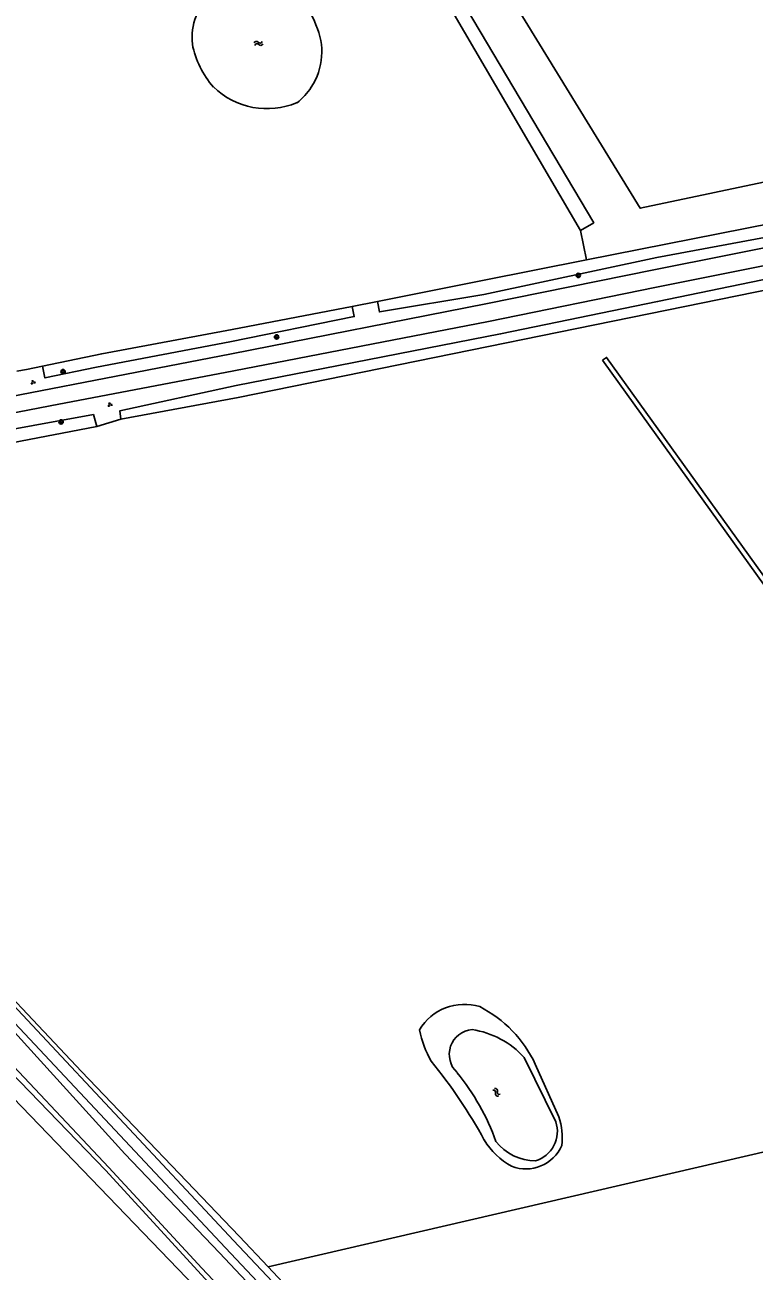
# Model space of a CAD drawing. Extents: x 126000 to 131009, y 393000 to 395500.
# Drawn here: x 129938.2 to 130072.2, y 394728 to 394956.9 of the extents above; entities that cross this region are included whole.
import ezdxf

# ---------------------------------------------------------------- set-up
doc = ezdxf.new("R2010")
doc.units = 0
for name, color, linetype in [('gg-afsc-draadraster', 7, 'Continuous'), ('gg-knt-bronhoudergrens', 7, 'Continuous'), ('gg-knt-onverhard', 7, 'Continuous'), ('gg-knt-verharding', 7, 'Continuous'), ('gg-kntw-bovenkant insteek waterloop', 7, 'Continuous'), ('gg-kntw-greppel-droge sloot', 7, 'Continuous'), ('gg-kntw-waterlijn', 7, 'Continuous'), ('gt-grn-groengrens', 7, 'Continuous'), ('gt-symb-boom', 7, 'Continuous'), ('gt-symb-groenvak', 7, 'Continuous'), ('gt-symb-watersymbool', 7, 'Continuous')]:
    doc.layers.add(name, color=color, linetype=linetype)

# ---------------------------------------------------------------- blocks, each defined once
blk = doc.blocks.new('gt0-WA')
at = {"layer": 'gt-symb-watersymbool'}
for centre, start, end in [((-0.32, 0.02), 28.0725, 151.9275), ((0.43, 0.42), 208.0725, 331.9275), ((-0.32, -0.43), 28.0725, 151.9275), ((0.43, -0.03), 208.0725, 331.9275)]:
    blk.add_arc(centre, 0.425, start, end, dxfattribs=at)
blk = doc.blocks.new('gt0-GRVAK')
at = {"layer": 'gt-symb-groenvak'}
for p, q in [((-0.11, 0.19), (-0.23, 0.24)), ((-0.18, 0.15), (0.09, 0.15)), ((-0.09, 0.21), (-0.16, 0.32)), ((-0.05, 0.21), (-0.05, 0.39)), ((0, 0.21), (0.06, 0.32)), ((0.01, 0.19), (0.13, 0.24)), ((0.26, -0.05), (0.2, 0.06)), ((0.3, -0.05), (0.3, 0.13)), ((0.35, -0.05), (0.41, 0.06)), ((-0.25, -0.23), (-0.36, -0.18)), ((-0.32, -0.26), (-0.05, -0.26)), ((-0.23, -0.21), (-0.29, -0.1)), ((-0.18, -0.2), (-0.18, -0.02)), ((-0.14, -0.21), (-0.07, -0.1)), ((-0.12, -0.23), (0, -0.18)), ((0.24, -0.07), (0.12, -0.02)), ((0.17, -0.11), (0.44, -0.11)), ((0.37, -0.07), (0.49, -0.02))]:
    blk.add_line(p, q, dxfattribs=at)
blk = doc.blocks.new('gt0-BOOM')
at = {"layer": 'gt-symb-boom'}
for radius in [0.4, 0.2]:
    blk.add_circle((0, 0), radius, dxfattribs=at)

msp = doc.modelspace()

# ---------------------------------------------------------------- linework, layer by layer
at = {"layer": 'gg-afsc-draadraster'}
for p, q in [((129998.35, 394905.22), (130002.95, 394906.12)), ((129951.36, 394883.17), (129955.77, 394884.49))]:
    msp.add_line(p, q, dxfattribs=at)
for points in [[(130041.39, 394913.77), (130095.07, 394924.41), (130114.93, 394928.45)], [(129955.77, 394884.49), (129977.35, 394888.49), (130078.99, 394909.22), (130099.14, 394913.42), (130119.56, 394917.96)], [(130002.95, 394906.12), (130022.28, 394909.99), (130041.39, 394913.77)], [(129998.35, 394905.22), (129976.29, 394901.01), (129952.28, 394896.55), (129941.41, 394894.28)], [(129936.68, 394893.32), (129938.45, 394893.66), (129941.41, 394894.28)], [(129951.36, 394883.17), (129918.47, 394876.89), (129893.23, 394872.17), (129874.01, 394868.53), (129859.36, 394865.89)], [(129982.87, 394728.78), (129977.55, 394734.45), (129948.54, 394764.69), (129925.68, 394788.93), (129907.54, 394808.23), (129890.69, 394826.37), (129857.85, 394861.26), (129857.8, 394861.54)], [(130047.44, 394644.17), (129928, 394768.1), (129919.81, 394776.58)], [(130014.47, 394695.08), (130014.01, 394695.59), (129982.87, 394728.78)]]:
    msp.add_lwpolyline(points, dxfattribs=at)
at = {"layer": 'gg-knt-bronhoudergrens'}
msp.add_lwpolyline([(130143.72, 395147.16), (130261.73, 394967.69), (130051.27, 394923.27), (130007.81, 394994.08)], dxfattribs=at)
at = {"layer": 'gg-knt-onverhard'}
for points in [[(130063.49, 394628.48), (130063.74, 394629.15), (130063.01, 394630.86), (130046.64, 394648.43), (130025.07, 394671.07), (130007.4, 394689.76), (129994.42, 394703.43), (129970.68, 394728.56), (129953.58, 394747.04), (129931.14, 394770.8), (129920.15, 394783.82), (129902.47, 394802.96), (129885.37, 394821.38), (129867.49, 394840.47), (129851.12, 394858.48), (129848.86, 394860.54), (129846.38, 394862.09), (129844.24, 394863.22), (129842.88, 394863.87)], [(130067.33, 394633.05), (130066.84, 394632.61), (130040.63, 394661.04), (130028.16, 394674.08), (130010.38, 394692.58), (129997.63, 394706.17), (129973.91, 394731.34), (129956.53, 394749.57), (129934.46, 394773.89), (129922.75, 394786.23), (129905.18, 394805.79), (129888.03, 394823.96), (129870.13, 394843.16), (129851.53, 394862.63), (129852.16, 394863.16)]]:
    msp.add_lwpolyline(points, dxfattribs=at)
at = {"layer": 'gg-knt-verharding'}
for points in [[(130276.78, 394953.88), (130194.56, 394937.03), (130118.72, 394921.9), (130095.93, 394917.09), (130053.97, 394908.73), (130023.35, 394902.49), (129976.54, 394893.42), (129942.8, 394886.94), (129917.76, 394882.11), (129889.23, 394876.99), (129870.48, 394873.44), (129853.96, 394870.21)], [(130185.43, 394938.52), (130095.34, 394920.23), (130053.8, 394911.93), (130022.87, 394905.71), (129976.15, 394896.55), (129915.98, 394884.89), (129888.31, 394879.92), (129869.73, 394876.43), (129842.9, 394871.11), (129841.27, 394870.59)], [(129852.67, 394868.04), (129852.55, 394867.77), (129852.53, 394866.31), (129853.59, 394864.52), (129865.73, 394851.71), (129890.08, 394825.88), (129907.16, 394807.68), (129925.24, 394788.47), (129936.89, 394776), (129959.08, 394752.22), (129976.51, 394733.6), (130000.01, 394708.71), (130012.98, 394694.73), (130030.31, 394676.24), (130051.58, 394653.06), (130074.32, 394629.35)], [(130042.3, 394660.18), (130028.8, 394674.77), (130011.4, 394693.51), (129998.61, 394707.24), (129975.01, 394732.26), (129935.35, 394774.59), (129923.76, 394787.01), (129905.67, 394806.29), (129888.66, 394824.46), (129864.32, 394850.26)]]:
    msp.add_lwpolyline(points, dxfattribs=at)
at = {"layer": 'gg-kntw-bovenkant insteek waterloop'}
for p, q in [((130040.31, 394919.18), (130000, 394988.08)), ((130031.97, 394766.02), (130036.29, 394756.35))]:
    msp.add_line(p, q, dxfattribs=at)
for points in [[(129998.47, 394995.2), (130042.72, 394920.6), (130040.31, 394919.18)], [(130044.34, 394895.33), (130045.07, 394895.85), (130082.03, 394844.52), (130123.85, 394787.94), (130140.51, 394765.48), (130139.64, 394765.15), (130123.12, 394787.41), (130081.3, 394843.99), (130044.34, 394895.33)], [(130047.44, 394644.17), (130047.91, 394644.63), (130024.51, 394670.5), (130006.66, 394689.15), (129993.6, 394702.28), (129953.01, 394746.53), (129930.23, 394769.98), (129919.18, 394782.99), (129901.45, 394801.74), (129884.29, 394820.33), (129866.34, 394839.2), (129849.05, 394856.6), (129846.71, 394854.4)]]:
    msp.add_lwpolyline(points, dxfattribs=at)
for centre, radius, start, end in [((129980.02, 394952.76), 12.36, 19.8094, 126.2323), ((129979.47, 394954.58), 10.59, 129.682, 186.3171), ((129980.93, 394951.99), 11.81, 326.7503, 24.8348), ((129985.26, 394956.54), 16.61, 190.8575, 221.4779), ((129982.68, 394955.76), 14.2, 226, 292.7976), ((129980.92, 394952), 11.83, 307.8661, 326.7335), ((130018.93, 394767.46), 9.56, 72.7114, 149.4461), ((130011.49, 394756.45), 22.61, 25.0346, 62.9581), ((130029.4, 394776.07), 19.08, 191.3392, 209.9144), ((129939.24, 394706.41), 95.06, 28.7206, 39.2463), ((130024.72, 394752.4), 12.22, 353.9204, 18.8535), ((130033.94, 394758.81), 13.17, 210.6543, 241.2909), ((130030.23, 394754.05), 7.28, 248.9562, 336.121)]:
    msp.add_arc(centre, radius, start, end, dxfattribs=at)
at = {"layer": 'gg-kntw-greppel-droge sloot'}
for points in [[(130002.95, 394906.12), (130003.33, 394904.22), (130022.55, 394907.45), (130054.34, 394914.2), (130094.9, 394921.75), (130115.53, 394926.09)], [(129955.77, 394884.49), (129955.64, 394886.05), (129976.99, 394890.7), (130025.59, 394900.18), (130054.45, 394906.13), (130096.59, 394914.85), (130118.96, 394919.44), (130119.56, 394917.96)], [(129998.35, 394905.22), (129998.7, 394903.37), (129975.85, 394898.74), (129951.35, 394894.08), (129941.86, 394892.1), (129941.41, 394894.28)], [(129859.36, 394865.89), (129859.03, 394867.69), (129893.03, 394874.64), (129918.13, 394879.46), (129950.77, 394885.36), (129951.36, 394883.17)]]:
    msp.add_lwpolyline(points, dxfattribs=at)
at = {"layer": 'gg-kntw-waterlijn'}
msp.add_line((130029.93, 394767.24), (130035.75, 394755.43), dxfattribs=at)
for centre, radius, start, end in [((130020.76, 394767.81), 4.59, 95.0157, 226.8466), ((130018.03, 394756.53), 16.01, 41.968, 81.6426), ((129984.24, 394737.25), 43.06, 19.8055, 39.1902), ((130030.45, 394753.65), 5.59, 286.3694, 18.6363), ((130031.96, 394757.37), 9.08, 217.5022, 270.4193)]:
    msp.add_arc(centre, radius, start, end, dxfattribs=at)
at = {"layer": 'gt-grn-groengrens'}
msp.add_line((130041.39, 394913.77), (130040.31, 394919.18), dxfattribs=at)
msp.add_lwpolyline([(129982.87, 394728.78), (130140.15, 394765.21), (130235.32, 394788.2)], dxfattribs=at)

# ---------------------------------------------------------------- block references
at = {"layer": 'gt-symb-boom'}
for p in [(130039.87, 394910.93), (129984.42, 394899.62), (129945.18, 394893.25), (129944.82, 394884)]:
    msp.add_blockref('gt0-BOOM', p, dxfattribs=at)
at = {"layer": 'gt-symb-groenvak'}
for p in [(129939.64, 394891.3), (129953.77, 394887.18)]:
    msp.add_blockref('gt0-GRVAK', p, dxfattribs=at)
at = {"layer": 'gt-symb-watersymbool'}
for p, rotation in [((129981.04, 394953.55), 10.658361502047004), ((130024.81, 394760.9), -45.16208098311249)]:
    msp.add_blockref('gt0-WA', p, dxfattribs=dict(at, rotation=rotation))

doc.saveas('drawing.dxf')
